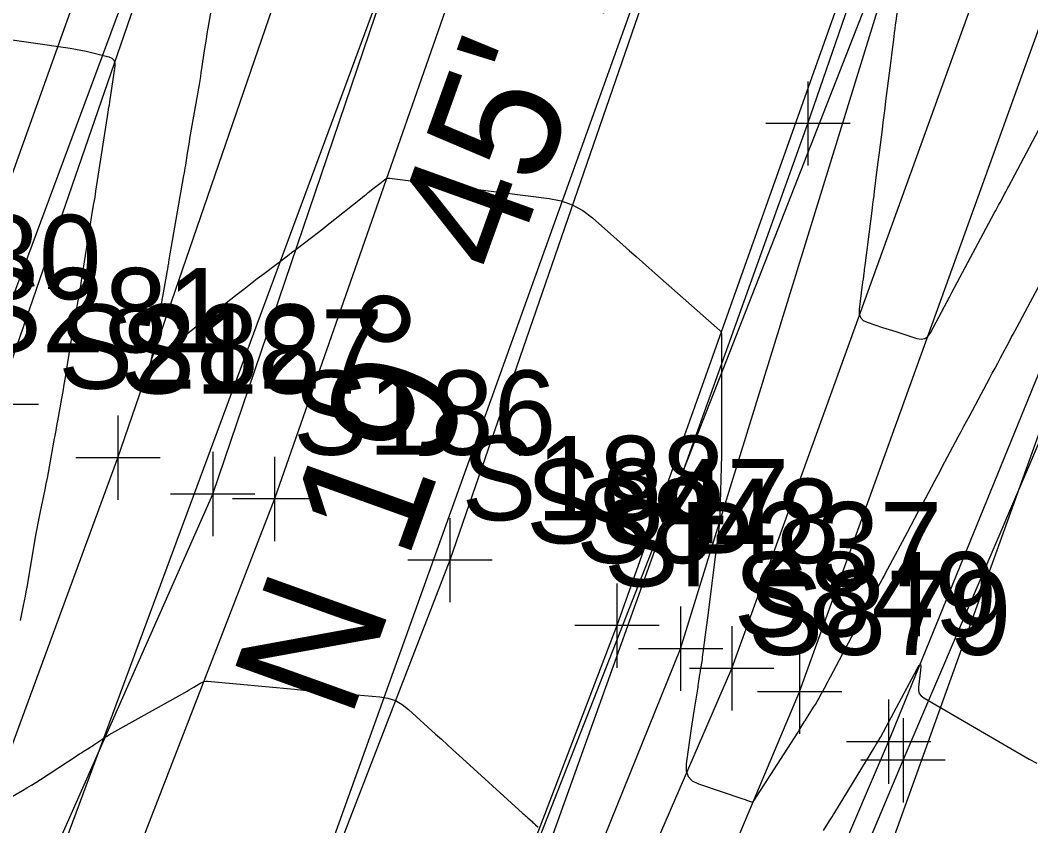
# Model space of a CAD drawing. Extents: x 816928 to 825690, y 436959 to 448212.
# Drawn here: x 818686.85 to 818734.79, y 444554.99 to 444593.2 of the extents above; entities that cross this region are included whole.
import ezdxf

# ---------------------------------------------------------------- set-up
doc = ezdxf.new("R2010")
doc.units = 0
for name, color, linetype in [('SURVEY - CENTERLINE - Preliminary', 7, 'Continuous'), ('SURVEY - CENTERLINE - Preliminary Text', 7, 'Continuous'), ('SURVEY - CONTOURS - Intermediate with optional Text', 7, 'Continuous'), ('SURVEY - DRAINAGE - Area Shapes', 7, 'Continuous'), ('SURVEY - DTM - Breaklines', 7, 'Continuous'), ('SURVEY - DTM - Breaklines - Points - Locators', 7, 'Continuous'), ('SURVEY - DTM - Breaklines - Points - Numbers', 7, 'Continuous'), ('SURVEY - NON-TRANSPORTATION - Features', 7, 'Continuous'), ('SURVEY - NON-TRANSPORTATION - Features - Points - Locators', 7, 'Continuous'), ('SURVEY - NON-TRANSPORTATION - Features - Points - Numbers', 7, 'Continuous'), ('SURVEY - NON-TRANSPORTATION - Features Text', 7, 'Continuous'), ('SURVEY - PROPERTY - Parcels', 7, 'Continuous'), ('SURVEY - PROPERTY - ROW Lines', 7, 'Continuous'), ('SURVEY - TRANSPORTATION - Roads', 7, 'Continuous'), ('SURVEY - TRANSPORTATION - Roads - Points - Locators', 7, 'Continuous'), ('SURVEY - TRANSPORTATION - Roads - Points - Numbers', 7, 'Continuous'), ('SURVEY - UTILITIES - Gas with Text', 7, 'Continuous'), ('SURVEY - UTILITIES - Water - Points - Locators', 7, 'Continuous'), ('SURVEY - UTILITIES - Water with Text', 7, 'Continuous'), ('SURVEY - VEGETATION - Features with Text', 7, 'Continuous')]:
    doc.layers.add(name, color=color, linetype=linetype)

msp = doc.modelspace()

# ---------------------------------------------------------------- linework, layer by layer
at = {"layer": 'SURVEY - CENTERLINE - Preliminary'}
msp.add_line((818689.478, 444520.324), (818740.593, 444662.662), dxfattribs=at)
at = {"layer": 'SURVEY - CONTOURS - Intermediate with optional Text'}
for points in [[(818728.806, 444596.573), (818728.379, 444593.165), (818728.356, 444592.978), (818728.332, 444592.792), (818728.309, 444592.606), (818728.285, 444592.42), (818728.208, 444591.812), (818728.192, 444591.681), (818728.175, 444591.551), (818728.159, 444591.421), (818728.142, 444591.29), (818727.9, 444589.357), (818727.858, 444589.024), (818727.816, 444588.691), (818727.774, 444588.357), (818727.731, 444588.024), (818727.593, 444586.935), (818727.563, 444586.701), (818727.533, 444586.468), (818727.504, 444586.235), (818727.475, 444586.001), (818727.359, 444585.08), (818727.334, 444584.882), (818727.309, 444584.685), (818727.284, 444584.487), (818727.258, 444584.29), (818726.91, 444581.564), (818726.899, 444581.474), (818726.887, 444581.385), (818726.876, 444581.296), (818726.865, 444581.206), (818726.828, 444580.915), (818726.82, 444580.852), (818726.812, 444580.789), (818726.804, 444580.727), (818726.796, 444580.664), (818726.644, 444579.484), (818726.646, 444579.271), (818726.711, 444579.098), (818726.839, 444578.965), (818727.031, 444578.872), (818727.76, 444578.633), (818727.916, 444578.582), (818728.073, 444578.531), (818728.229, 444578.48), (818728.386, 444578.43), (818729.385, 444578.107), (818729.586, 444578.072), (818729.76, 444578.103), (818729.906, 444578.202), (818730.025, 444578.367), (818730.823, 444579.864), (818730.845, 444579.905), (818730.867, 444579.947), (818730.889, 444579.988), (818730.911, 444580.03), (818730.984, 444580.165), (818730.999, 444580.194), (818731.015, 444580.223), (818731.03, 444580.252), (818731.046, 444580.281), (818733.055, 444584.05), (818733.123, 444584.178), (818733.192, 444584.306), (818733.26, 444584.434), (818733.329, 444584.562), (818733.553, 444584.98), (818733.601, 444585.07), (818733.649, 444585.159), (818733.697, 444585.249), (818733.745, 444585.338), (818735.299, 444588.253)], [(818696.019, 444594.383), (818695.753, 444592.833), (818695.708, 444592.568), (818695.665, 444592.303), (818695.623, 444592.037), (818695.582, 444591.772), (818695.451, 444590.903), (818695.423, 444590.717), (818695.393, 444590.531), (818695.362, 444590.346), (818695.33, 444590.16), (818694.885, 444587.6), (818694.855, 444587.425), (818694.826, 444587.25), (818694.797, 444587.075), (818694.77, 444586.899), (818694.682, 444586.326), (818694.663, 444586.204), (818694.643, 444586.081), (818694.622, 444585.958), (818694.601, 444585.836), (818693.991, 444582.383), (818693.975, 444582.295), (818693.961, 444582.207), (818693.946, 444582.12), (818693.932, 444582.032), (818693.887, 444581.744), (818693.877, 444581.682), (818693.867, 444581.621), (818693.857, 444581.559), (818693.846, 444581.498), (818693.072, 444577.181), (818693.072, 444577.178), (818693.071, 444577.174), (818693.071, 444577.171), (818693.07, 444577.167), (818693.068, 444577.156), (818693.068, 444577.154), (818693.067, 444577.151), (818693.067, 444577.149), (818693.067, 444577.146), (818693.043, 444577.017), (818693.042, 444576.996), (818693.047, 444576.985), (818693.058, 444576.986), (818693.077, 444576.998), (818693.178, 444577.08), (818693.2, 444577.098), (818693.221, 444577.115), (818693.243, 444577.132), (818693.265, 444577.15), (818693.491, 444577.325), (818693.54, 444577.363), (818693.588, 444577.401), (818693.636, 444577.439), (818693.684, 444577.477), (818697.132, 444580.201), (818697.451, 444580.452), (818697.772, 444580.701), (818698.093, 444580.948), (818698.417, 444581.193), (818699.521, 444582.026), (818699.725, 444582.179), (818699.928, 444582.333), (818700.131, 444582.488), (818700.333, 444582.643), (818700.994, 444583.149), (818701.135, 444583.258), (818701.276, 444583.368), (818701.416, 444583.478), (818701.556, 444583.589), (818702.995, 444584.738), (818703.086, 444584.811), (818703.177, 444584.883), (818703.268, 444584.955), (818703.359, 444585.027), (818703.658, 444585.262), (818703.722, 444585.312), (818703.786, 444585.363), (818703.849, 444585.414), (818703.912, 444585.465), (818704.14, 444585.652), (818704.191, 444585.686), (818704.245, 444585.708), (818704.302, 444585.717), (818704.363, 444585.715), (818706.494, 444585.438), (818706.951, 444585.378), (818707.407, 444585.32), (818707.864, 444585.262), (818708.321, 444585.204), (818711.933, 444584.752), (818712.502, 444584.639), (818713.035, 444584.446), (818713.533, 444584.174), (818713.994, 444583.822), (818715.442, 444582.542), (818715.753, 444582.267), (818716.063, 444581.993), (818716.374, 444581.719), (818716.685, 444581.446), (818720.04, 444578.49), (818720.071, 444578.457), (818720.093, 444578.421), (818720.107, 444578.38), (818720.112, 444578.335), (818720.116, 444578.183), (818720.116, 444578.15), (818720.117, 444578.118), (818720.117, 444578.085), (818720.116, 444578.052), (818720.114, 444577.763), (818720.113, 444577.701), (818720.113, 444577.639), (818720.113, 444577.578), (818720.113, 444577.516), (818720.122, 444574.217), (818720.121, 444573.663), (818720.117, 444573.109), (818720.109, 444572.554), (818720.097, 444572), (818720.041, 444569.728), (818720.035, 444569.571), (818720.025, 444569.414), (818720.011, 444569.258), (818719.993, 444569.101), (818719.912, 444568.463), (818719.906, 444568.418), (818719.9, 444568.373), (818719.895, 444568.328), (818719.889, 444568.283), (818719.87, 444568.137), (818719.866, 444568.105), (818719.862, 444568.074), (818719.858, 444568.042), (818719.854, 444568.011), (818719.465, 444564.968), (818719.436, 444564.74), (818719.406, 444564.512), (818719.377, 444564.284), (818719.347, 444564.055), (818719.235, 444563.197), (818719.221, 444563.094), (818719.206, 444562.991), (818719.191, 444562.888), (818719.175, 444562.785), (818719.121, 444562.45), (818719.11, 444562.378), (818719.099, 444562.306), (818719.087, 444562.234), (818719.077, 444562.162), (818719.013, 444561.742), (818719, 444561.652), (818718.986, 444561.562), (818718.972, 444561.472), (818718.958, 444561.383), (818718.806, 444560.427), (818718.774, 444560.222), (818718.742, 444560.018), (818718.711, 444559.813), (818718.681, 444559.608), (818718.436, 444557.928), (818718.433, 444557.598), (818718.53, 444557.33), (818718.726, 444557.122), (818719.021, 444556.976), (818721.128, 444556.267), (818721.184, 444556.248), (818721.239, 444556.23), (818721.295, 444556.211), (818721.351, 444556.192), (818721.532, 444556.13), (818721.569, 444556.122), (818721.601, 444556.127), (818721.63, 444556.144), (818721.654, 444556.172), (818723.578, 444559.162), (818723.636, 444559.252), (818723.692, 444559.341), (818723.748, 444559.431), (818723.803, 444559.522), (818724.051, 444559.93), (818724.055, 444559.938), (818724.059, 444559.945), (818724.064, 444559.952), (818724.068, 444559.959), (818724.082, 444559.982), (818724.085, 444559.987), (818724.088, 444559.992), (818724.091, 444559.997), (818724.094, 444560.002), (818724.485, 444560.615), (818724.568, 444560.747), (818724.647, 444560.881), (818724.725, 444561.016), (818724.8, 444561.153), (818725.058, 444561.636), (818725.114, 444561.74), (818725.169, 444561.844), (818725.224, 444561.948), (818725.279, 444562.051), (818726.71, 444564.746), (818726.839, 444564.988), (818726.967, 444565.229), (818727.096, 444565.471), (818727.225, 444565.712), (818727.647, 444566.5), (818727.737, 444566.669), (818727.827, 444566.838), (818727.917, 444567.007), (818728.007, 444567.176), (818728.937, 444568.926), (818729.113, 444569.256), (818729.29, 444569.587), (818729.466, 444569.917), (818729.643, 444570.247), (818730.22, 444571.325), (818730.344, 444571.556), (818730.467, 444571.788), (818730.59, 444572.019), (818730.714, 444572.25), (818731.347, 444573.44), (818731.482, 444573.695), (818731.618, 444573.95), (818731.755, 444574.205), (818731.891, 444574.459), (818732.831, 444576.213), (818732.961, 444576.456), (818733.09, 444576.699), (818733.22, 444576.941), (818733.35, 444577.184), (818733.772, 444577.978), (818733.863, 444578.148), (818733.954, 444578.318), (818734.044, 444578.488), (818734.135, 444578.658), (818735.52, 444581.241)], [(818680.316, 444593.16), (818689.222, 444591.874), (818689.476, 444591.834), (818689.729, 444591.787), (818689.98, 444591.733), (818690.23, 444591.672), (818691.044, 444591.463), (818691.193, 444591.401), (818691.292, 444591.307), (818691.341, 444591.178), (818691.339, 444591.017), (818691.084, 444589.325), (818691.077, 444589.277), (818691.069, 444589.229), (818691.061, 444589.181), (818691.053, 444589.133), (818691.026, 444588.977), (818691.02, 444588.943), (818691.014, 444588.909), (818691.009, 444588.876), (818691.004, 444588.842), (818690.427, 444585.093), (818690.404, 444584.948), (818690.38, 444584.804), (818690.356, 444584.659), (818690.331, 444584.515), (818690.248, 444584.044), (818690.23, 444583.943), (818690.213, 444583.842), (818690.197, 444583.741), (818690.18, 444583.64), (818689.742, 444580.843), (818689.704, 444580.605), (818689.665, 444580.368), (818689.624, 444580.13), (818689.582, 444579.893), (818689.443, 444579.118), (818689.414, 444578.951), (818689.386, 444578.785), (818689.358, 444578.619), (818689.331, 444578.452), (818689.032, 444576.578), (818688.978, 444576.25), (818688.923, 444575.921), (818688.866, 444575.594), (818688.808, 444575.266), (818688.614, 444574.197), (818688.572, 444573.968), (818688.531, 444573.738), (818688.49, 444573.509), (818688.449, 444573.28), (818688.224, 444572.019), (818688.175, 444571.749), (818688.124, 444571.479), (818688.071, 444571.21), (818688.015, 444570.941), (818687.78, 444569.82), (818687.731, 444569.579), (818687.684, 444569.338), (818687.639, 444569.097), (818687.596, 444568.855), (818687.156, 444566.313), (818687.117, 444566.095), (818687.077, 444565.877), (818687.035, 444565.659), (818686.991, 444565.441), (818686.845, 444564.731)], [(818724.949, 444554.759), (818725.246, 444555.221), (818725.309, 444555.32), (818725.372, 444555.42), (818725.434, 444555.52), (818725.496, 444555.62), (818727.387, 444558.741), (818727.411, 444558.781), (818727.436, 444558.821), (818727.46, 444558.861), (818727.484, 444558.901), (818727.579, 444559.058), (818727.589, 444559.073), (818727.598, 444559.088), (818727.607, 444559.103), (818727.617, 444559.118), (818727.648, 444559.167), (818727.654, 444559.177), (818727.661, 444559.188), (818727.667, 444559.199), (818727.673, 444559.209), (818729.395, 444562.431), (818729.494, 444562.592), (818729.555, 444562.637), (818729.578, 444562.565), (818729.563, 444562.377), (818729.455, 444561.572), (818729.454, 444561.41), (818729.495, 444561.27), (818729.581, 444561.151), (818729.71, 444561.053), (818734.711, 444558.153), (818735.074, 444557.96)], [(818685.942, 444556.081), (818686.953, 444556.661), (818687.168, 444556.787), (818687.382, 444556.916), (818687.594, 444557.049), (818687.804, 444557.184), (818689.501, 444558.296), (818689.583, 444558.35), (818689.666, 444558.403), (818689.75, 444558.455), (818689.833, 444558.507), (818690.107, 444558.677), (818690.166, 444558.713), (818690.224, 444558.75), (818690.281, 444558.788), (818690.338, 444558.827), (818690.719, 444559.089), (818690.801, 444559.144), (818690.884, 444559.197), (818690.968, 444559.248), (818691.054, 444559.297), (818694.657, 444561.315), (818694.763, 444561.375), (818694.869, 444561.436), (818694.974, 444561.498), (818695.078, 444561.561), (818695.418, 444561.769), (818695.492, 444561.807), (818695.569, 444561.832), (818695.65, 444561.844), (818695.733, 444561.843), (818699.866, 444561.464), (818700.423, 444561.414), (818700.98, 444561.364), (818701.537, 444561.315), (818702.094, 444561.266), (818703.913, 444561.108), (818704.291, 444561.046), (818704.643, 444560.926), (818704.97, 444560.748), (818705.271, 444560.513), (818706.553, 444559.342), (818706.828, 444559.091), (818707.103, 444558.84), (818707.378, 444558.59), (818707.654, 444558.34), (818710.681, 444555.592), (818710.742, 444555.537), (818710.803, 444555.482), (818710.863, 444555.426), (818710.924, 444555.371), (818711.128, 444555.186), (818711.167, 444555.15), (818711.207, 444555.113), (818711.247, 444555.077), (818711.287, 444555.041), (818711.418, 444554.923)]]:
    msp.add_lwpolyline(points, dxfattribs=at)
at = {"layer": 'SURVEY - DRAINAGE - Area Shapes'}
msp.add_line((818689.478, 444520.324), (818740.593, 444662.662), dxfattribs=at)
at = {"layer": 'SURVEY - DTM - Breaklines'}
for points in [[(818668.595, 444528.248), (818685.72, 444574.968), (818701.794, 444621.45), (818719.062, 444668.194), (818736.238, 444715.249), (818753.948, 444762.85), (818774.464, 444810.969), (818792.449, 444864.448), (818805.628, 444902.916), (818824.667, 444952.978), (818842.703, 444999.992), (818860.037, 445043.657), (818874.783, 445092.697), (818880.828, 445100.462), (818882.708, 445127.319), (818888.697, 445139.719), (818911.769, 445177.181)], [(818674.595, 444526.594), (818691.482, 444572.447), (818707.878, 444620.16), (818723.912, 444667.229), (818740.639, 444713.784), (818759.184, 444760.748), (818780.007, 444808.946), (818796, 444863.508), (818810.795, 444901.838), (818829.914, 444950.597), (818849.199, 444995.994), (818867.147, 445042.084), (818885.66, 445087.698), (818887.911, 445097.82), (818891.186, 445123.694), (818896.177, 445136.062), (818917.377, 445175.791)], [(818676.308, 444526.27), (818695.981, 444570.723), (818712.39, 444618.98), (818728.83, 444665.288), (818745.895, 444712.28), (818764.807, 444759.048), (818784.52, 444806.667), (818801.14, 444861.811), (818818.983, 444900.087), (818838.243, 444946.217), (818855.869, 444992.165), (818873.704, 445038.582), (818892.288, 445085.577), (818894.59, 445096.559), (818896.482, 445123.312), (818901.189, 445133.745), (818919.534, 445174.233), (818947.165, 445168.058)], [(818958.139, 445160.069), (818932.682, 445121.487), (818907.758, 445078.468), (818886.279, 445033.29), (818867.243, 444986.881), (818848.651, 444941.091), (818830.333, 444893.785), (818812.367, 444847.898), (818794.091, 444801.186), (818775.412, 444755.123), (818757.321, 444708.609), (818740.17, 444661.598), (818740.227, 444661.382), (818723.384, 444614.358), (818707.23, 444567.59), (818689.196, 444521.032)], [(818699.004, 444515.979), (818718.173, 444563.389), (818729.639, 444600.536), (818750.328, 444657.749), (818757.231, 444663.397), (818768.514, 444660.989)], [(818700.242, 444515.417), (818720.602, 444562.453), (818733.805, 444599.01), (818753.55, 444656.663)], [(818704.011, 444514.326), (818723.819, 444561.346), (818737.049, 444598.03), (818756.086, 444655.819)], [(818708.283, 444512.852), (818728.042, 444558.974), (818743.07, 444595.846), (818758.891, 444648.726), (818761.156, 444654.784), (818766.903, 444655.166)]]:
    msp.add_lwpolyline(points, dxfattribs=at)
at = {"layer": 'SURVEY - DTM - Breaklines - Points - Locators'}
for p, q in [((818687.72, 444574.968), (818683.72, 444574.968)), ((818691.482, 444574.447), (818691.482, 444570.447)), ((818695.981, 444572.723), (818695.981, 444568.723)), ((818693.482, 444572.447), (818689.482, 444572.447)), ((818697.981, 444570.723), (818693.981, 444570.723)), ((818707.23, 444569.59), (818707.23, 444565.59)), ((818709.23, 444567.59), (818705.23, 444567.59)), ((818718.173, 444565.389), (818718.173, 444561.389)), ((818720.602, 444564.453), (818720.602, 444560.453)), ((818720.173, 444563.389), (818716.173, 444563.389)), ((818723.819, 444563.346), (818723.819, 444559.346)), ((818722.602, 444562.453), (818718.602, 444562.453)), ((818725.819, 444561.346), (818721.819, 444561.346)), ((818728.042, 444560.974), (818728.042, 444556.974)), ((818730.042, 444558.974), (818726.042, 444558.974))]:
    msp.add_line(p, q, dxfattribs=at)
at = {"layer": 'SURVEY - NON-TRANSPORTATION - Features'}
for points in [[(818640.147, 444520.892), (818666.049, 444525.128), (818695.511, 444604.302), (818745.612, 444742.32), (818768.232, 444804.488), (818806.137, 444902.965), (818848.514, 445015.373), (818878.723, 445102.028)], [(818709.813, 444513.079), (818728.726, 444558.099), (818746.695, 444600.103), (818767.347, 444648.08), (818785.845, 444638.906), (818828.075, 444608.425)]]:
    msp.add_lwpolyline(points, dxfattribs=at)
at = {"layer": 'SURVEY - NON-TRANSPORTATION - Features - Points - Locators'}
for p, q in [((818728.726, 444560.099), (818728.726, 444556.099)), ((818730.726, 444558.099), (818726.726, 444558.099))]:
    msp.add_line(p, q, dxfattribs=at)
at = {"layer": 'SURVEY - PROPERTY - Parcels'}
msp.add_line((818665.949, 444528.773), (818717.176, 444671.423), dxfattribs=at)
at = {"layer": 'SURVEY - PROPERTY - ROW Lines'}
for p, q in [((818665.949, 444528.773), (818717.176, 444671.423)), ((818713.007, 444511.874), (818764.01, 444653.9))]:
    msp.add_line(p, q, dxfattribs=at)
at = {"layer": 'SURVEY - TRANSPORTATION - Roads'}
for points in [[(818965.229, 445155.363), (818951.411, 445165.352), (818926.02, 445127.499), (818900.328, 445082.499), (818878.311, 445036.446), (818858.824, 444990.147), (818840.564, 444944.187), (818822.719, 444897.894), (818804.417, 444851.441), (818785.945, 444804.727), (818767.422, 444758.087), (818749.481, 444712.19), (818731.94, 444664.32), (818715.455, 444617.821), (818698.912, 444570.495), (818680.86, 444523.941)], [(818965.229, 445155.363), (818938.616, 445116.052), (818915.349, 445074.624), (818893.365, 445028.079), (818874.295, 444982.228), (818856.423, 444936.819), (818838.526, 444889.933), (818820.316, 444844.098), (818801.626, 444797.247), (818782.894, 444750.293), (818765.195, 444704.769), (818748.054, 444657.938), (818731.68, 444611.01), (818715.158, 444564.483), (818697.018, 444517.159)], [(818965.229, 445155.363), (818938.616, 445116.052), (818915.349, 445074.624), (818898.78, 445039.544), (818893.365, 445028.079), (818891.235, 445022.959), (818874.295, 444982.228), (818856.423, 444936.819), (818838.526, 444889.933), (818820.316, 444844.098), (818801.626, 444797.247), (818782.894, 444750.293), (818765.195, 444704.769), (818757.626, 444684.091), (818748.679, 444659.647), (818748.054, 444657.938), (818731.68, 444611.01), (818715.158, 444564.483), (818697.018, 444517.159)]]:
    msp.add_lwpolyline(points, dxfattribs=at)
at = {"layer": 'SURVEY - TRANSPORTATION - Roads - Points - Locators'}
for p, q in [((818698.912, 444572.495), (818698.912, 444568.495)), ((818700.912, 444570.495), (818696.912, 444570.495)), ((818715.158, 444566.483), (818715.158, 444562.483)), ((818717.158, 444564.483), (818713.158, 444564.483))]:
    msp.add_line(p, q, dxfattribs=at)
at = {"layer": 'SURVEY - UTILITIES - Gas with Text'}
msp.add_lwpolyline([(818677.986, 444524.549), (818704.191, 444595.26), (818728.998, 444664.068), (818764.629, 444758.415), (818803.581, 444855.269), (818837.396, 444944.843), (818872.359, 445029.489), (818905.906, 445097.999), (818946.069, 445164.692)], dxfattribs=at)
at = {"layer": 'SURVEY - UTILITIES - Water - Points - Locators'}
for p, q in [((818724.217, 444590.304), (818724.217, 444586.304)), ((818726.217, 444588.304), (818722.217, 444588.304))]:
    msp.add_line(p, q, dxfattribs=at)
at = {"layer": 'SURVEY - UTILITIES - Water with Text'}
msp.add_lwpolyline([(818697.069, 444516.079), (818707.886, 444542.766), (818724.217, 444588.304), (818740.773, 444636.214), (818757.106, 444682.286), (818774.671, 444727.707), (818803.235, 444799.745), (818822.09, 444847.157)], dxfattribs=at)
at = {"layer": 'SURVEY - VEGETATION - Features with Text'}
msp.add_line((818676.038, 444463.993), (818749.431, 444651.256), dxfattribs=at)

# ---------------------------------------------------------------- texts
at = {"layer": 'SURVEY - CENTERLINE - Preliminary Text'}
msp.add_text('N 19%%d 45\' 14" E', height=6, rotation=70.2462, dxfattribs=at).set_placement((818702.484, 444559.932))
at = {"layer": 'SURVEY - DTM - Breaklines - Points - Numbers'}
for s, p in [('S280', (818678.211, 444579.968)), ('S281', (818684.303, 444577.447)), ('S282', (818688.645, 444575.723)), ('S186', (818699.784, 444572.59)), ('S847', (818710.837, 444568.389)), ('S848', (818713.219, 444567.453)), ('SP237', (818714.531, 444566.346)), ('S849', (818720.69, 444563.974))]:
    msp.add_text(s, height=4, dxfattribs=at).set_placement(p)
at = {"layer": 'SURVEY - NON-TRANSPORTATION - Features - Points - Numbers'}
msp.add_text('S879', height=4, dxfattribs=at).set_placement((818721.374, 444563.099))
at = {"layer": 'SURVEY - NON-TRANSPORTATION - Features Text'}
msp.add_text('3 STRAND BARBWIRE', height=5, rotation=71.1188, dxfattribs=at).set_placement((818667.386, 444541.341))
at = {"layer": 'SURVEY - TRANSPORTATION - Roads - Points - Numbers'}
for s, p in [('S187', (818691.576, 444575.495)), ('S188', (818707.775, 444569.483))]:
    msp.add_text(s, height=4, dxfattribs=at).set_placement(p)

doc.saveas('drawing.dxf')
